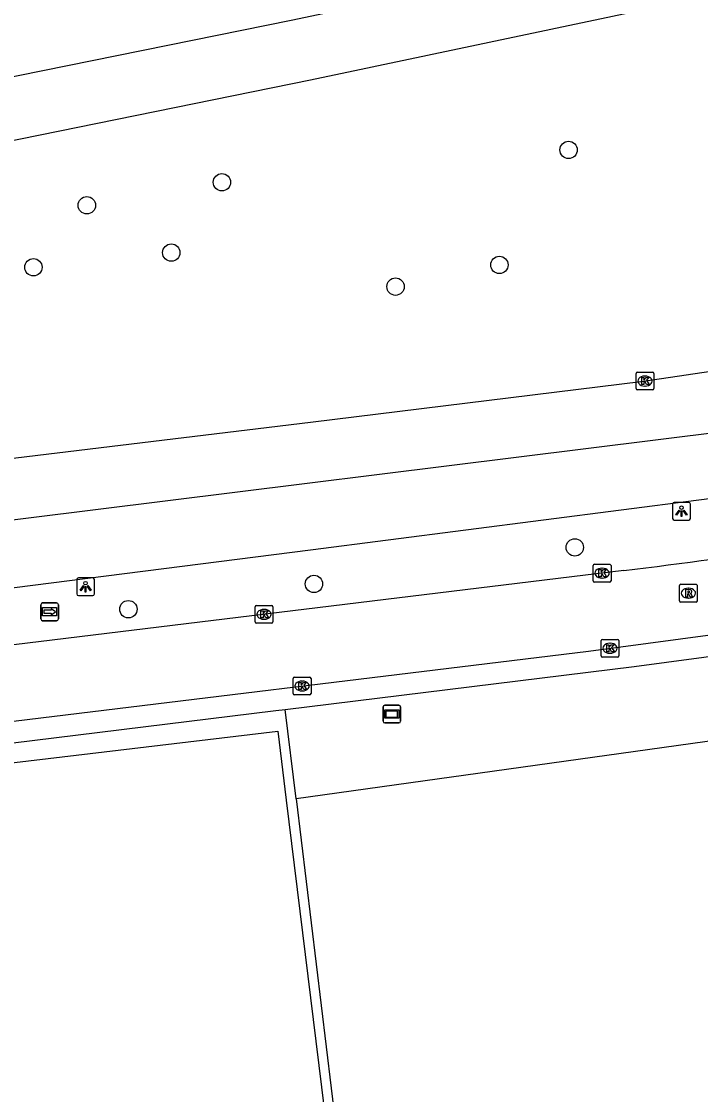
# Model space of a CAD drawing. Extents: x 161477 to 163040, y 383680 to 384868.
# Drawn here: x 162483.7 to 162521.9, y 384062.8 to 384123.2 of the extents above; entities that cross this region are included whole.
import ezdxf

# ---------------------------------------------------------------- set-up
doc = ezdxf.new("R2010")
doc.units = 0
for name, color, linetype in [('IMGEO_Berm_groen', 7, 'Continuous'), ('IMGEO_Boom', 7, 'Continuous'), ('IMGEO_Haag', 7, 'Continuous'), ('IMGEO_Kolk', 7, 'Continuous'), ('IMGEO_Lichtpunt', 7, 'Continuous'), ('IMGEO_Rijbaan_lokaal_gesloten', 7, 'Continuous'), ('IMGEO_Rioolput', 7, 'Continuous'), ('IMGEO_Verklikker', 7, 'Continuous'), ('IMGEO_Voetpad_open', 7, 'Continuous'), ('IMGEO_Wegwijzer', 7, 'Continuous')]:
    doc.layers.add(name, color=color, linetype=linetype)

msp = doc.modelspace()

# ---------------------------------------------------------------- linework, layer by layer
at = {"layer": 'IMGEO_Berm_groen'}
msp.add_lwpolyline([(162617.695, 384104.581), (162619.027, 384099.845), (162598.593, 384089.271), (162593.448, 384085.126), (162589.304, 384083.697), (162583.588, 384084.269), (162568.298, 384089.128), (162499.185, 384079.478)], dxfattribs=at)
at = {"layer": 'IMGEO_Boom'}
for centre in [(162514.517, 384115.992), (162495.014, 384114.171), (162487.415, 384112.875), (162492.167, 384110.212), (162510.627, 384109.52), (162484.41, 384109.389), (162504.782, 384108.298), (162514.87, 384093.628), (162500.193, 384091.571), (162489.752, 384090.151)]:
    msp.add_circle(centre, 0.489, dxfattribs=at)
at = {"layer": 'IMGEO_Haag'}
for points in [[(162499.185, 384079.478), (162498.574, 384084.511)], [(162479.569, 384081.228), (162479.831, 384078.769), (162480.439, 384078.82), (162480.175, 384081.146), (162498.156, 384083.287), (162498.633, 384079.401), (162500.912, 384060.821)], [(162499.185, 384079.478), (162501.443, 384060.879)]]:
    msp.add_lwpolyline(points, dxfattribs=at)
at = {"layer": 'IMGEO_Kolk'}
for p, q in [((162518.315, 384102.559), (162518.315, 384103.411)), ((162518.39, 384103.485), (162519.242, 384103.485)), ((162519.316, 384103.411), (162519.316, 384102.559)), ((162518.803, 384103.265), (162518.828, 384103.265)), ((162519.242, 384102.485), (162518.39, 384102.485)), ((162518.826, 384102.705), (162518.801, 384102.705)), ((162515.905, 384091.751), (162515.905, 384092.603)), ((162515.98, 384092.677), (162516.832, 384092.677)), ((162516.906, 384092.603), (162516.906, 384091.751)), ((162516.416, 384091.897), (162516.391, 384091.897)), ((162516.393, 384092.457), (162516.418, 384092.457)), ((162516.832, 384091.677), (162515.98, 384091.677)), ((162496.885, 384089.435), (162496.885, 384090.287)), ((162496.96, 384090.361), (162497.812, 384090.361)), ((162497.373, 384090.141), (162497.398, 384090.141)), ((162497.886, 384090.287), (162497.886, 384089.435)), ((162497.396, 384089.581), (162497.371, 384089.581)), ((162497.812, 384089.361), (162496.96, 384089.361)), ((162516.349, 384087.528), (162516.349, 384088.38)), ((162516.424, 384088.454), (162517.276, 384088.454)), ((162517.35, 384088.38), (162517.35, 384087.528)), ((162516.86, 384087.674), (162516.835, 384087.674)), ((162516.837, 384088.234), (162516.862, 384088.234)), ((162517.276, 384087.454), (162516.424, 384087.454)), ((162499.026, 384085.403), (162499.026, 384086.255)), ((162499.101, 384086.329), (162499.953, 384086.329)), ((162499.514, 384086.109), (162499.539, 384086.109)), ((162500.027, 384086.255), (162500.027, 384085.403)), ((162499.953, 384085.329), (162499.101, 384085.329)), ((162499.537, 384085.549), (162499.512, 384085.549))]:
    msp.add_line(p, q, dxfattribs=at)
for points in [[(162518.315, 384102.559), (162518.315, 384103.411)], [(162518.39, 384103.485), (162519.242, 384103.485)], [(162519.316, 384103.411), (162519.316, 384102.559)], [(162518.636, 384103.185), (162518.759, 384103.185), (162518.759, 384103.034), (162518.889, 384103.185), (162519.053, 384103.185), (162518.907, 384103.034), (162519.06, 384102.785), (162518.908, 384102.785), (162518.823, 384102.949), (162518.759, 384102.882), (162518.759, 384102.785), (162518.636, 384102.785), (162518.636, 384103.185)], [(162519.242, 384102.485), (162518.39, 384102.485)], [(162515.905, 384091.751), (162515.905, 384092.603)], [(162515.98, 384092.677), (162516.832, 384092.677)], [(162516.906, 384092.603), (162516.906, 384091.751)], [(162516.226, 384092.377), (162516.349, 384092.377), (162516.349, 384092.226), (162516.479, 384092.377), (162516.643, 384092.377), (162516.497, 384092.226), (162516.65, 384091.977), (162516.498, 384091.977), (162516.413, 384092.141), (162516.349, 384092.074), (162516.349, 384091.977), (162516.226, 384091.977), (162516.226, 384092.377)], [(162516.832, 384091.677), (162515.98, 384091.677)], [(162496.885, 384089.435), (162496.885, 384090.287)], [(162496.96, 384090.361), (162497.812, 384090.361)], [(162497.206, 384090.061), (162497.329, 384090.061), (162497.329, 384089.91), (162497.459, 384090.061), (162497.623, 384090.061), (162497.477, 384089.91), (162497.63, 384089.661), (162497.478, 384089.661), (162497.393, 384089.825), (162497.329, 384089.758), (162497.329, 384089.661), (162497.206, 384089.661), (162497.206, 384090.061)], [(162497.886, 384090.287), (162497.886, 384089.435)], [(162497.812, 384089.361), (162496.96, 384089.361)], [(162516.349, 384087.528), (162516.349, 384088.38)], [(162516.424, 384088.454), (162517.276, 384088.454)], [(162517.35, 384088.38), (162517.35, 384087.528)], [(162516.67, 384088.154), (162516.793, 384088.154), (162516.793, 384088.003), (162516.923, 384088.154), (162517.087, 384088.154), (162516.941, 384088.003), (162517.094, 384087.754), (162516.942, 384087.754), (162516.857, 384087.918), (162516.793, 384087.851), (162516.793, 384087.754), (162516.67, 384087.754), (162516.67, 384088.154)], [(162517.276, 384087.454), (162516.424, 384087.454)], [(162499.026, 384085.403), (162499.026, 384086.255)], [(162499.101, 384086.329), (162499.953, 384086.329)], [(162499.347, 384086.029), (162499.47, 384086.029), (162499.47, 384085.878), (162499.6, 384086.029), (162499.764, 384086.029), (162499.618, 384085.878), (162499.771, 384085.629), (162499.619, 384085.629), (162499.534, 384085.793), (162499.47, 384085.726), (162499.47, 384085.629), (162499.347, 384085.629), (162499.347, 384086.029)], [(162500.027, 384086.255), (162500.027, 384085.403)], [(162499.953, 384085.329), (162499.101, 384085.329)]]:
    msp.add_lwpolyline(points, dxfattribs=at)
for centre, start, end in [((162518.392, 384103.409), 91.55205, 178.44795), ((162518.392, 384103.409), 91.55205, 178.44795), ((162519.24, 384103.409), 1.55205, 88.44795), ((162519.24, 384103.409), 1.55205, 88.44795), ((162518.392, 384102.561), 181.55205, 268.44795), ((162518.392, 384102.561), 181.55205, 268.44795), ((162519.24, 384102.561), 271.55205, 358.44795), ((162519.24, 384102.561), 271.55205, 358.44795), ((162515.982, 384092.601), 91.55205, 178.44795), ((162515.982, 384092.601), 91.55205, 178.44795), ((162516.83, 384092.601), 1.55205, 88.44795), ((162516.83, 384092.601), 1.55205, 88.44795), ((162515.982, 384091.753), 181.55205, 268.44795), ((162515.982, 384091.753), 181.55205, 268.44795), ((162516.83, 384091.753), 271.55205, 358.44795), ((162516.83, 384091.753), 271.55205, 358.44795), ((162496.962, 384090.285), 91.55205, 178.44795), ((162496.962, 384090.285), 91.55205, 178.44795), ((162497.81, 384090.285), 1.55205, 88.44795), ((162497.81, 384090.285), 1.55205, 88.44795), ((162496.962, 384089.437), 181.55205, 268.44795), ((162496.962, 384089.437), 181.55205, 268.44795), ((162497.81, 384089.437), 271.55205, 358.44795), ((162497.81, 384089.437), 271.55205, 358.44795), ((162516.426, 384088.378), 91.55205, 178.44795), ((162516.426, 384088.378), 91.55205, 178.44795), ((162517.274, 384088.378), 1.55205, 88.44795), ((162517.274, 384088.378), 1.55205, 88.44795), ((162516.426, 384087.53), 181.55205, 268.44795), ((162516.426, 384087.53), 181.55205, 268.44795), ((162517.274, 384087.53), 271.55205, 358.44795), ((162517.274, 384087.53), 271.55205, 358.44795), ((162499.103, 384086.253), 91.55205, 178.44795), ((162499.103, 384086.253), 91.55205, 178.44795), ((162499.951, 384086.253), 1.55205, 88.44795), ((162499.951, 384086.253), 1.55205, 88.44795), ((162499.103, 384085.405), 181.55205, 268.44795), ((162499.103, 384085.405), 181.55205, 268.44795), ((162499.951, 384085.405), 271.55205, 358.44795), ((162499.951, 384085.405), 271.55205, 358.44795)]:
    msp.add_arc(centre, 0.0765, start, end, dxfattribs=at)
for centre, major_axis, ratio, start_param, end_param in [((162518.802, 384102.985), (-0.387, 0.002), 0.722429, 4.712389, 7.853982), ((162518.827, 384102.985), (-0.39, 0.002), 0.717154, 1.570796, 4.712389), ((162516.392, 384092.177), (-0.387, 0.002), 0.722429, 4.712389, 7.853982), ((162516.417, 384092.177), (-0.39, 0.002), 0.717154, 1.570796, 4.712389), ((162497.372, 384089.861), (-0.387, 0.002), 0.722429, 4.712389, 7.853982), ((162497.397, 384089.861), (-0.39, 0.002), 0.717154, 1.570796, 4.712389), ((162516.836, 384087.954), (-0.387, 0.002), 0.722429, 4.712389, 7.853982), ((162516.861, 384087.954), (-0.39, 0.002), 0.717154, 1.570796, 4.712389), ((162499.513, 384085.829), (-0.387, 0.002), 0.722429, 4.712389, 7.853982), ((162499.538, 384085.829), (-0.39, 0.002), 0.717154, 1.570796, 4.712389)]:
    msp.add_ellipse(centre, major_axis=major_axis, ratio=ratio, start_param=start_param, end_param=end_param, dxfattribs=at)
at = {"layer": 'IMGEO_Lichtpunt'}
for p, q in [((162521.277, 384096.159), (162520.469, 384096.159)), ((162521.277, 384096.159), (162520.469, 384096.159)), ((162520.375, 384096.064), (162520.375, 384095.257)), ((162520.375, 384096.064), (162520.375, 384095.257)), ((162521.371, 384095.257), (162521.371, 384096.064)), ((162521.371, 384095.257), (162521.371, 384096.064)), ((162520.469, 384095.163), (162521.277, 384095.163)), ((162520.469, 384095.163), (162521.277, 384095.163)), ((162487.746, 384091.909), (162486.938, 384091.909)), ((162487.746, 384091.909), (162486.938, 384091.909)), ((162486.844, 384091.814), (162486.844, 384091.007)), ((162486.844, 384091.814), (162486.844, 384091.007)), ((162487.84, 384091.007), (162487.84, 384091.814)), ((162487.84, 384091.007), (162487.84, 384091.814)), ((162486.938, 384090.913), (162487.746, 384090.913)), ((162486.938, 384090.913), (162487.746, 384090.913))]:
    msp.add_line(p, q, dxfattribs=at)
for points in [[(162520.749, 384095.728), (162520.788, 384095.7), (162520.6, 384095.438), (162520.562, 384095.465), (162520.749, 384095.728)], [(162520.851, 384095.68), (162520.898, 384095.68), (162520.898, 384095.358), (162520.851, 384095.358), (162520.851, 384095.68)], [(162520.961, 384095.7), (162520.999, 384095.727), (162521.186, 384095.465), (162521.147, 384095.437), (162520.961, 384095.7)], [(162487.218, 384091.478), (162487.257, 384091.45), (162487.069, 384091.188), (162487.031, 384091.215), (162487.218, 384091.478)], [(162487.32, 384091.43), (162487.367, 384091.43), (162487.367, 384091.108), (162487.32, 384091.108), (162487.32, 384091.43)], [(162487.43, 384091.45), (162487.468, 384091.477), (162487.655, 384091.215), (162487.616, 384091.187), (162487.43, 384091.45)]]:
    msp.add_lwpolyline(points, dxfattribs=at)
for centre in [(162520.874, 384095.862), (162487.343, 384091.612)]:
    msp.add_circle(centre, 0.0994, dxfattribs=at)
for centre, start, end in [((162520.469, 384096.064), 90, 180), ((162520.469, 384096.064), 90, 180), ((162521.277, 384096.064), 0, 90), ((162521.277, 384096.064), 0, 90), ((162520.469, 384095.257), 180, 270), ((162520.469, 384095.257), 180, 270), ((162521.277, 384095.257), 270, 0), ((162521.277, 384095.257), 270, 360), ((162486.938, 384091.814), 90, 180), ((162486.938, 384091.814), 90, 180), ((162487.746, 384091.814), 0, 90), ((162487.746, 384091.814), 0, 90), ((162486.938, 384091.007), 180, 270), ((162486.938, 384091.007), 180, 270), ((162487.746, 384091.007), 270, 0), ((162487.746, 384091.007), 270, 360)]:
    msp.add_arc(centre, 0.0946, start, end, dxfattribs=at)
at = {"layer": 'IMGEO_Rijbaan_lokaal_gesloten'}
for points in [[(162246.408, 384079.189), (162270.914, 384082.19), (162305.723, 384087.222), (162313.807, 384088.39), (162347.15, 384093.641), (162365.896, 384097.141), (162408.886, 384105.392), (162445.878, 384112.544), (162498.917, 384123.296), (162547.356, 384133.497), (162584.249, 384141.448), (162599.996, 384145.048), (162607.601, 384146.968)], [(162607.497, 384143.316), (162602.118, 384141.989), (162574.198, 384135.568), (162500, 384119.907), (162459.611, 384111.698), (162386.673, 384097.29), (162366.382, 384093.59), (162322.876, 384086.258), (162294.377, 384081.777)], [(162248.391, 384066.39), (162263.747, 384068.271), (162307.132, 384073.594), (162328.972, 384076.274), (162436.622, 384089.378), (162523.472, 384100.182), (162541.672, 384102.783), (162554.672, 384105.134), (162566.872, 384107.635), (162574.422, 384109.336), (162609.421, 384117.982)], [(162609.236, 384114.248), (162604.892, 384113.129), (162598.182, 384111.443), (162583.97, 384107.926), (162563.733, 384103.254), (162553.921, 384101.256), (162534.962, 384097.975), (162500, 384093.468), (162481.264, 384091.095), (162457.811, 384088.372), (162442.901, 384086.436), (162402.758, 384081.663), (162381.895, 384078.899), (162368.059, 384077.415), (162337.394, 384073.713), (162307.499, 384070.04), (162248.941, 384062.845)], [(162295.197, 384075.687), (162391.371, 384087.519), (162500, 384100.675), (162518.729, 384102.971), (162542.23, 384106.474), (162552.451, 384108.269), (162562.353, 384110.296), (162570.302, 384112.064)], [(162480.503, 384083.512), (162515.641, 384087.792), (162537.889, 384090.779), (162565.081, 384094.836), (162568.085, 384095.282)], [(162517.624, 384092.325), (162395.867, 384077.5), (162260.044, 384060.826)]]:
    msp.add_lwpolyline(points, dxfattribs=at)
msp.add_arc((162402.485, 385013.523), 928.365, 277.124333, 278.365449, dxfattribs=at)
at = {"layer": 'IMGEO_Rioolput'}
for p, q in [((162520.762, 384090.625), (162520.762, 384091.477)), ((162520.837, 384091.551), (162521.689, 384091.551)), ((162521.25, 384091.331), (162521.275, 384091.331)), ((162521.763, 384091.477), (162521.763, 384090.625)), ((162521.273, 384090.771), (162521.248, 384090.771)), ((162521.689, 384090.551), (162520.837, 384090.551))]:
    msp.add_line(p, q, dxfattribs=at)
for points in [[(162520.762, 384090.625), (162520.762, 384091.477)], [(162520.837, 384091.551), (162521.689, 384091.551)], [(162521.763, 384091.477), (162521.763, 384090.625)], [(162521.351, 384091.249), (162521.099, 384091.251), (162521.099, 384090.851)], [(162521.099, 384090.851), (162521.223, 384090.851), (162521.223, 384091.013), (162521.234, 384091.013)], [(162521.277, 384091.17), (162521.223, 384091.17), (162521.223, 384091.089)], [(162521.223, 384091.089), (162521.275, 384091.089)], [(162521.281, 384090.984), (162521.352, 384090.851), (162521.492, 384090.851), (162521.427, 384090.977)], [(162521.689, 384090.551), (162520.837, 384090.551)]]:
    msp.add_lwpolyline(points, dxfattribs=at)
for centre, radius, start, end in [((162520.839, 384091.475), 0.0765, 91.55205, 178.44795), ((162520.839, 384091.475), 0.0765, 91.55205, 178.44795), ((162521.687, 384091.475), 0.0765, 1.55205, 88.44795), ((162521.687, 384091.475), 0.0765, 1.55205, 88.44795), ((162521.233, 384090.96), 0.0533, 26.02933, 88.69889), ((162521.259, 384091.278), 0.19, 274.7715, 282.96867), ((162521.283, 384091.074), 0.0964, 77.00612, 93.18647), ((162521.297, 384091.131), 0.0378, 276.66336, 79.67722), ((162521.35, 384091.139), 0.109, 350.36119, 89.41601), ((162521.348, 384091.139), 0.112, 277.58423, 350.98172), ((162521.332, 384090.924), 0.108, 29.51342, 73.79051), ((162520.839, 384090.627), 0.0765, 181.55205, 268.44795), ((162520.839, 384090.627), 0.0765, 181.55205, 268.44795), ((162521.687, 384090.627), 0.0765, 271.55205, 358.44795), ((162521.687, 384090.627), 0.0765, 271.55205, 358.44795)]:
    msp.add_arc(centre, radius, start, end, dxfattribs=at)
for centre, major_axis, ratio, start_param, end_param in [((162521.249, 384091.051), (-0.387, 0.002), 0.722429, 4.712389, 7.853982), ((162521.274, 384091.051), (-0.39, 0.002), 0.717154, 1.570796, 4.712389)]:
    msp.add_ellipse(centre, major_axis=major_axis, ratio=ratio, start_param=start_param, end_param=end_param, dxfattribs=at)
at = {"layer": 'IMGEO_Verklikker'}
for p, q in [((162504.079, 384083.85), (162504.079, 384084.65)), ((162504.079, 384084.65), (162504.079, 384083.85)), ((162504.179, 384084.75), (162504.969, 384084.75)), ((162504.969, 384084.75), (162504.179, 384084.75)), ((162505.069, 384084.65), (162505.069, 384083.85)), ((162505.069, 384083.85), (162505.069, 384084.65)), ((162504.969, 384083.75), (162504.179, 384083.75)), ((162504.179, 384083.75), (162504.969, 384083.75))]:
    msp.add_line(p, q, dxfattribs=at)
for points in [[(162504.18, 384084.482), (162504.968, 384084.482), (162504.968, 384084.018), (162504.18, 384084.018), (162504.18, 384084.482)], [(162504.245, 384084.417), (162504.245, 384084.083), (162504.903, 384084.083), (162504.903, 384084.417), (162504.245, 384084.417)]]:
    msp.add_lwpolyline(points, dxfattribs=at)
for centre, start, end in [((162504.179, 384084.65), 90, 180), ((162504.179, 384084.65), 90, 180), ((162504.969, 384084.65), 0, 90), ((162504.969, 384084.65), 360, 90), ((162504.179, 384083.85), 180, 270), ((162504.179, 384083.85), 180, 270), ((162504.969, 384083.85), 270, 0), ((162504.969, 384083.85), 270, 0)]:
    msp.add_arc(centre, 0.1, start, end, dxfattribs=at)
at = {"layer": 'IMGEO_Voetpad_open'}
for points in [[(162498.574, 384084.511), (162518.216, 384086.924), (162539.344, 384089.759), (162568.385, 384094.106), (162569.477, 384093.962), (162583.697, 384089.441)], [(162480.672, 384082.312), (162498.057, 384084.448), (162498.574, 384084.511)]]:
    msp.add_lwpolyline(points, dxfattribs=at)
at = {"layer": 'IMGEO_Wegwijzer'}
for p, q in [((162484.826, 384089.605), (162484.826, 384090.405)), ((162484.826, 384090.405), (162484.826, 384089.605)), ((162484.926, 384090.505), (162485.716, 384090.505)), ((162485.716, 384090.505), (162484.926, 384090.505)), ((162485.816, 384090.405), (162485.816, 384089.605)), ((162485.816, 384089.605), (162485.816, 384090.405)), ((162485.716, 384089.505), (162484.926, 384089.505)), ((162484.926, 384089.505), (162485.716, 384089.505))]:
    msp.add_line(p, q, dxfattribs=at)
for points in [[(162484.927, 384090.237), (162485.715, 384090.237), (162485.715, 384089.773), (162484.927, 384089.773), (162484.927, 384090.237)], [(162484.992, 384090.089), (162484.992, 384090.005), (162484.992, 384089.921), (162485.403, 384089.921), (162485.403, 384089.838), (162485.65, 384090.005), (162485.403, 384090.172), (162485.403, 384090.089), (162484.992, 384090.089)]]:
    msp.add_lwpolyline(points, dxfattribs=at)
for centre, start, end in [((162484.926, 384090.405), 90, 180), ((162484.926, 384090.405), 90, 180), ((162485.716, 384090.405), 0, 90), ((162485.716, 384090.405), 360, 90), ((162484.926, 384089.605), 180, 270), ((162484.926, 384089.605), 180, 270), ((162485.716, 384089.605), 270, 0), ((162485.716, 384089.605), 270, 0)]:
    msp.add_arc(centre, 0.1, start, end, dxfattribs=at)

doc.saveas('drawing.dxf')
